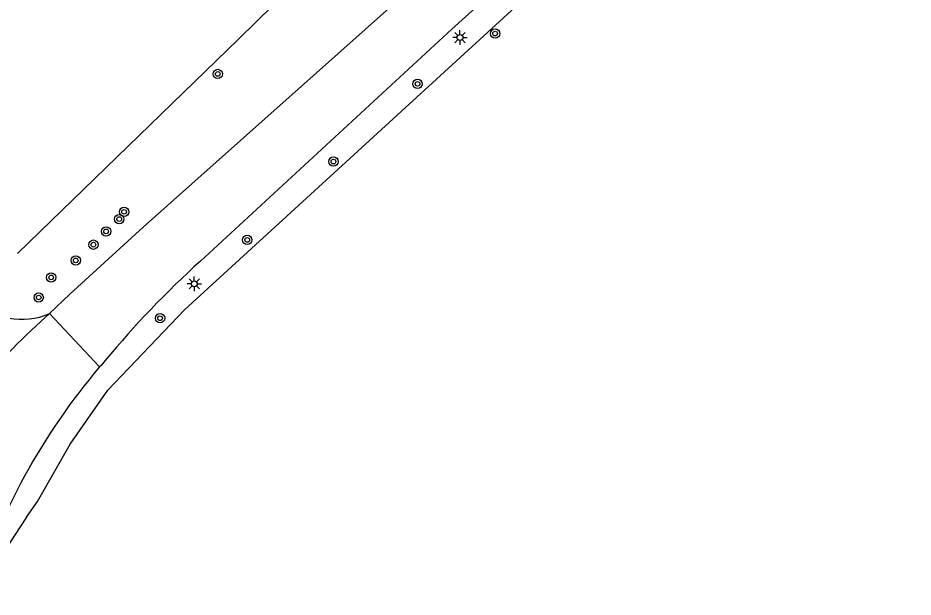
# Model space of a CAD drawing. Extents: x 128999 to 131010, y 395498 to 399007.
# Drawn here: x 129740 to 129816.6, y 397409.7 to 397459.3 of the extents above; entities that cross this region are included whole.
import ezdxf

# ---------------------------------------------------------------- set-up
doc = ezdxf.new("R2010")
doc.units = 0
for name, color, linetype in [('gg-afsc-erfafscheiding', 7, 'Continuous'), ('gg-knt-onverhard', 7, 'Continuous'), ('gg-knt-verharding', 7, 'Continuous'), ('gt-grn-groengrens', 7, 'Continuous'), ('gt-grn-weggrens', 7, 'Continuous'), ('gt-symb-boom', 7, 'Continuous'), ('gt-symb-lichtmast', 7, 'Continuous')]:
    doc.layers.add(name, color=color, linetype=linetype)

# ---------------------------------------------------------------- blocks, each defined once
blk = doc.blocks.new('gt0-BOOM')
at = {"layer": 'gt-symb-boom'}
for radius in [0.4, 0.2]:
    blk.add_circle((0, 0), radius, dxfattribs=at)
blk = doc.blocks.new('gt0-LMAST')
at = {"layer": 'gt-symb-lichtmast'}
for p, q in [((-0.182, 0.173), (-0.447, 0.438)), ((-0.005, 0.246), (-0.005, 0.621)), ((0.172, 0.173), (0.437, 0.438)), ((-0.255, -0.004), (-0.63, -0.004)), ((-0.182, -0.181), (-0.447, -0.446)), ((-0.005, -0.254), (-0.005, -0.629)), ((0.437, -0.446), (0.172, -0.181)), ((0.245, -0.004), (0.62, -0.004))]:
    blk.add_line(p, q, dxfattribs=at)
blk.add_circle((-0.005, -0.004), 0.25, dxfattribs=at)

msp = doc.modelspace()

# ---------------------------------------------------------------- linework, layer by layer
at = {"layer": 'gg-afsc-erfafscheiding'}
msp.add_lwpolyline([(129774.952, 397473.324), (129758.832, 397457.5), (129739.921, 397439.14)], dxfattribs=at)
at = {"layer": 'gg-knt-onverhard'}
msp.add_arc((129740.29, 397439.308), 5.803, 224.21717, 293.95894, dxfattribs=at)
at = {"layer": 'gg-knt-verharding'}
msp.add_line((129742.646, 397434.005), (129741.527, 397432.953), dxfattribs=at)
for points in [[(129755.566, 397438.488), (129777.094, 397458.341), (129800.626, 397479.621), (129823.614, 397500.365), (129846.09, 397520.844), (129866.108, 397538.931)], [(129779.171, 397466.826), (129773.84, 397462.044), (129750.687, 397441.389), (129744.406, 397435.659), (129742.646, 397434.005)]]:
    msp.add_lwpolyline(points, dxfattribs=at)
for centre, radius, start, end in [((129809.752, 397378.506), 80.833, 132.09409, 140.44065), ((129769, 397402.293), 41.168, 131.86215, 144.47514), ((129787.414, 397395.004), 53.126, 138.81463, 139.61373), ((129788.968, 397393.643), 55.191, 139.58282, 163.05696)]:
    msp.add_arc(centre, radius, start, end, dxfattribs=at)
at = {"layer": 'gt-grn-groengrens'}
msp.add_line((129740.7, 397416.557), (129736.173, 397409.727), dxfattribs=at)
msp.add_lwpolyline([(129740.7, 397416.557), (129741.631, 397417.918), (129744.413, 397422.824), (129747.649, 397427.449), (129754.211, 397434.308), (129819.597, 397494.201)], dxfattribs=at)
at = {"layer": 'gt-grn-weggrens'}
msp.add_line((129742.646, 397434.005), (129746.949, 397429.426), dxfattribs=at)

# ---------------------------------------------------------------- block references
at = {"layer": 'gt-symb-boom'}
for p in [(129780.787, 397457.972), (129757.059, 397454.509), (129774.151, 397453.665), (129766.958, 397447.012), (129749.042, 397442.708), (129748.623, 397442.085), (129747.503, 397441.034), (129759.584, 397440.31), (129746.421, 397439.898), (129744.908, 397438.554), (129742.801, 397437.094), (129741.732, 397435.374), (129752.116, 397433.595)]:
    msp.add_blockref('gt0-BOOM', p, dxfattribs=at)
at = {"layer": 'gt-symb-lichtmast'}
for p in [(129777.789, 397457.63), (129755.055, 397436.549)]:
    msp.add_blockref('gt0-LMAST', p, dxfattribs=at)

doc.saveas('drawing.dxf')
